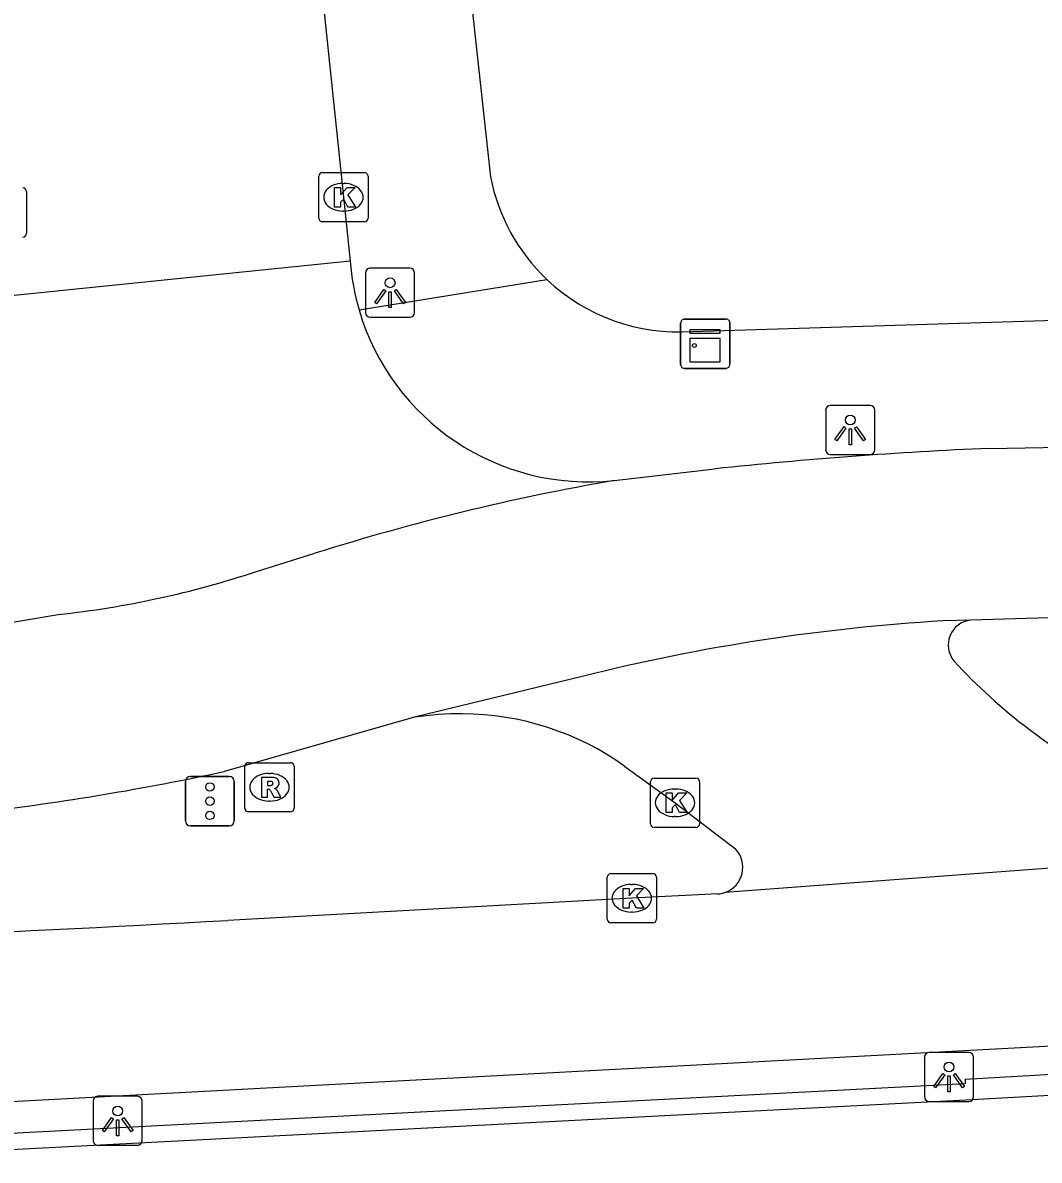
# Model space of a CAD drawing. Extents: x 160026 to 161302, y 384757 to 385701.
# Drawn here: x 161161.06 to 161181.72, y 384870.51 to 384893.62 of the extents above; entities that cross this region are included whole.
import ezdxf

# ---------------------------------------------------------------- set-up
doc = ezdxf.new("R2010")
doc.units = 0
for name, color, linetype in [('IMGEO_Fietspad_gesloten', 7, 'Continuous'), ('IMGEO_Kast', 7, 'Continuous'), ('IMGEO_Kolk', 7, 'Continuous'), ('IMGEO_Lichtpunt', 7, 'Continuous'), ('IMGEO_Muur', 7, 'Continuous'), ('IMGEO_Rijbaan_lokaal_open', 7, 'Continuous'), ('IMGEO_Rijbaan_regionaal_gesloten', 7, 'Continuous'), ('IMGEO_Rioolput', 7, 'Continuous'), ('IMGEO_Verkeersregelinstallatiepaal', 7, 'Continuous'), ('IMGEO_Voetpad_open', 7, 'Continuous')]:
    doc.layers.add(name, color=color, linetype=linetype)

msp = doc.modelspace()

# ---------------------------------------------------------------- linework, layer by layer
at = {"layer": 'IMGEO_Fietspad_gesloten'}
for points in [[(161180.708, 384884.972), (161182.909, 384885.007), (161198.741, 384885.558)], [(161173.086, 384884.319), (161175.129, 384884.556)], [(161199.802, 384882.179), (161182.845, 384881.553), (161180.324, 384881.484)], [(161169.025, 384879.51), (161165.156, 384878.406)]]:
    msp.add_lwpolyline(points, dxfattribs=at)
for centre, radius, start, end in [((161184.696, 384793.869), 91.19, 92.50657, 96.0222), ((161153.637, 384932.369), 55.179, 276.8567, 282.0491)]:
    msp.add_arc(centre, radius, start, end, dxfattribs=at)
at = {"layer": 'IMGEO_Kast'}
for p, q in [((161174.434, 384886.672), (161174.434, 384887.513)), ((161174.434, 384887.513), (161174.434, 384886.672)), ((161174.509, 384887.597), (161175.35, 384887.597)), ((161175.35, 384887.597), (161174.509, 384887.597)), ((161175.434, 384887.522), (161175.434, 384886.681)), ((161175.434, 384886.681), (161175.434, 384887.522)), ((161175.359, 384886.597), (161174.518, 384886.597)), ((161174.518, 384886.597), (161175.359, 384886.597))]:
    msp.add_line(p, q, dxfattribs=at)
for points in [[(161174.629, 384887.387), (161175.229, 384887.387), (161175.229, 384887.302), (161174.629, 384887.302), (161174.629, 384887.387)], [(161174.629, 384887.212), (161175.229, 384887.212), (161175.229, 384886.723), (161174.629, 384886.723), (161174.629, 384887.212)]]:
    msp.add_lwpolyline(points, dxfattribs=at)
msp.add_circle((161174.713, 384887.061), 0.0377, dxfattribs=at)
for centre, start, end in [((161174.512, 384887.519), 92.4484, 184.2845), ((161174.512, 384887.519), 92.4484, 184.2845), ((161175.356, 384887.519), 2.4484, 94.2845), ((161175.356, 384887.519), 2.4484, 94.2845), ((161174.512, 384886.675), 182.4484, 274.2845), ((161174.512, 384886.675), 182.4484, 274.2845), ((161175.356, 384886.675), 272.4484, 4.2845), ((161175.356, 384886.675), 272.4484, 4.2845)]:
    msp.add_arc(centre, 0.0779, start, end, dxfattribs=at)
at = {"layer": 'IMGEO_Kolk'}
for p, q in [((161167.08, 384889.646), (161167.08, 384890.498)), ((161167.155, 384890.572), (161168.007, 384890.572)), ((161168.081, 384890.498), (161168.081, 384889.646)), ((161167.568, 384890.352), (161167.593, 384890.352)), ((161161.136, 384890.188), (161161.136, 384889.336)), ((161167.591, 384889.792), (161167.566, 384889.792)), ((161168.007, 384889.572), (161167.155, 384889.572)), ((161173.819, 384877.346), (161173.819, 384878.198)), ((161173.894, 384878.272), (161174.746, 384878.272)), ((161174.82, 384878.198), (161174.82, 384877.346)), ((161174.307, 384878.052), (161174.332, 384878.052)), ((161174.746, 384877.272), (161173.894, 384877.272)), ((161174.33, 384877.492), (161174.305, 384877.492)), ((161172.942, 384875.407), (161172.942, 384876.259)), ((161173.017, 384876.333), (161173.869, 384876.333)), ((161173.43, 384876.113), (161173.455, 384876.113)), ((161173.943, 384876.259), (161173.943, 384875.407)), ((161173.453, 384875.553), (161173.428, 384875.553)), ((161173.869, 384875.333), (161173.017, 384875.333))]:
    msp.add_line(p, q, dxfattribs=at)
for points in [[(161167.08, 384889.646), (161167.08, 384890.498)], [(161167.155, 384890.572), (161168.007, 384890.572)], [(161168.081, 384890.498), (161168.081, 384889.646)], [(161167.401, 384890.272), (161167.524, 384890.272), (161167.524, 384890.121), (161167.654, 384890.272), (161167.818, 384890.272), (161167.672, 384890.121), (161167.825, 384889.872), (161167.673, 384889.872), (161167.588, 384890.036), (161167.524, 384889.969), (161167.524, 384889.872), (161167.401, 384889.872), (161167.401, 384890.272)], [(161161.136, 384890.188), (161161.136, 384889.336)], [(161168.007, 384889.572), (161167.155, 384889.572)], [(161173.819, 384877.346), (161173.819, 384878.198)], [(161173.894, 384878.272), (161174.746, 384878.272)], [(161174.82, 384878.198), (161174.82, 384877.346)], [(161174.14, 384877.972), (161174.263, 384877.972), (161174.263, 384877.821), (161174.393, 384877.972), (161174.557, 384877.972), (161174.411, 384877.821), (161174.564, 384877.572), (161174.412, 384877.572), (161174.327, 384877.736), (161174.263, 384877.669), (161174.263, 384877.572), (161174.14, 384877.572), (161174.14, 384877.972)], [(161174.746, 384877.272), (161173.894, 384877.272)], [(161172.942, 384875.407), (161172.942, 384876.259)], [(161173.017, 384876.333), (161173.869, 384876.333)], [(161173.943, 384876.259), (161173.943, 384875.407)], [(161173.263, 384876.033), (161173.386, 384876.033), (161173.386, 384875.882), (161173.516, 384876.033), (161173.68, 384876.033), (161173.534, 384875.882), (161173.687, 384875.633), (161173.535, 384875.633), (161173.45, 384875.797), (161173.386, 384875.73), (161173.386, 384875.633), (161173.263, 384875.633), (161173.263, 384876.033)], [(161173.869, 384875.333), (161173.017, 384875.333)]]:
    msp.add_lwpolyline(points, dxfattribs=at)
for centre, start, end in [((161167.157, 384890.496), 91.552, 178.448), ((161167.157, 384890.496), 91.552, 178.448), ((161168.005, 384890.496), 1.552, 88.448), ((161168.005, 384890.496), 1.552, 88.448), ((161161.06, 384890.186), 1.552, 88.448), ((161161.06, 384890.186), 1.552, 88.448), ((161167.157, 384889.648), 181.552, 268.448), ((161167.157, 384889.648), 181.552, 268.448), ((161168.005, 384889.648), 271.552, 358.448), ((161168.005, 384889.648), 271.552, 358.448), ((161161.06, 384889.338), 271.552, 358.448), ((161161.06, 384889.338), 271.552, 358.448), ((161173.896, 384878.196), 91.552, 178.448), ((161173.896, 384878.196), 91.552, 178.448), ((161174.744, 384878.196), 1.552, 88.448), ((161174.744, 384878.196), 1.552, 88.448), ((161173.896, 384877.348), 181.552, 268.448), ((161173.896, 384877.348), 181.552, 268.448), ((161174.744, 384877.348), 271.552, 358.448), ((161174.744, 384877.348), 271.552, 358.448), ((161173.019, 384876.257), 91.552, 178.448), ((161173.019, 384876.257), 91.552, 178.448), ((161173.867, 384876.257), 1.552, 88.448), ((161173.867, 384876.257), 1.552, 88.448), ((161173.019, 384875.409), 181.552, 268.448), ((161173.019, 384875.409), 181.552, 268.448), ((161173.867, 384875.409), 271.552, 358.448), ((161173.867, 384875.409), 271.552, 358.448)]:
    msp.add_arc(centre, 0.0765, start, end, dxfattribs=at)
for centre, major_axis, ratio, start_param, end_param in [((161167.567, 384890.072), (-0.387, 0.002), 0.722429, 4.712389, 7.853982), ((161167.592, 384890.072), (-0.39, 0.002), 0.717154, 1.570796, 4.712389), ((161174.306, 384877.772), (-0.387, 0.002), 0.722429, 4.712389, 7.853982), ((161174.331, 384877.772), (-0.39, 0.002), 0.717154, 1.570796, 4.712389), ((161173.429, 384875.833), (-0.387, 0.002), 0.722429, 4.712389, 7.853982), ((161173.454, 384875.833), (-0.39, 0.002), 0.717154, 1.570796, 4.712389)]:
    msp.add_ellipse(centre, major_axis=major_axis, ratio=ratio, start_param=start_param, end_param=end_param, dxfattribs=at)
at = {"layer": 'IMGEO_Lichtpunt'}
for p, q in [((161168.932, 384888.631), (161168.124, 384888.631)), ((161168.932, 384888.631), (161168.124, 384888.631)), ((161168.03, 384888.536), (161168.03, 384887.729)), ((161168.03, 384888.536), (161168.03, 384887.729)), ((161169.026, 384887.729), (161169.026, 384888.536)), ((161169.026, 384887.729), (161169.026, 384888.536)), ((161168.124, 384887.635), (161168.932, 384887.635)), ((161168.124, 384887.635), (161168.932, 384887.635)), ((161178.284, 384885.844), (161177.476, 384885.844)), ((161178.284, 384885.844), (161177.476, 384885.844)), ((161177.382, 384885.749), (161177.382, 384884.942)), ((161177.382, 384885.749), (161177.382, 384884.942)), ((161178.378, 384884.942), (161178.378, 384885.749)), ((161178.378, 384884.942), (161178.378, 384885.749)), ((161177.476, 384884.848), (161178.284, 384884.848)), ((161177.476, 384884.848), (161178.284, 384884.848)), ((161180.293, 384872.703), (161179.485, 384872.703)), ((161180.293, 384872.703), (161179.485, 384872.703)), ((161179.391, 384872.608), (161179.391, 384871.801)), ((161179.391, 384872.608), (161179.391, 384871.801)), ((161180.387, 384871.801), (161180.387, 384872.608)), ((161180.387, 384871.801), (161180.387, 384872.608)), ((161163.395, 384871.81), (161162.587, 384871.81)), ((161163.395, 384871.81), (161162.587, 384871.81)), ((161162.493, 384871.715), (161162.493, 384870.908)), ((161162.493, 384871.715), (161162.493, 384870.908)), ((161163.489, 384870.908), (161163.489, 384871.715)), ((161163.489, 384870.908), (161163.489, 384871.715)), ((161179.485, 384871.707), (161180.293, 384871.707)), ((161179.485, 384871.707), (161180.293, 384871.707)), ((161162.587, 384870.814), (161163.395, 384870.814)), ((161162.587, 384870.814), (161163.395, 384870.814))]:
    msp.add_line(p, q, dxfattribs=at)
for points in [[(161168.404, 384888.2), (161168.443, 384888.172), (161168.255, 384887.91), (161168.217, 384887.937), (161168.404, 384888.2)], [(161168.506, 384888.152), (161168.553, 384888.152), (161168.553, 384887.83), (161168.506, 384887.83), (161168.506, 384888.152)], [(161168.616, 384888.172), (161168.654, 384888.199), (161168.841, 384887.937), (161168.802, 384887.909), (161168.616, 384888.172)], [(161177.756, 384885.413), (161177.795, 384885.385), (161177.607, 384885.123), (161177.569, 384885.15), (161177.756, 384885.413)], [(161177.858, 384885.365), (161177.905, 384885.365), (161177.905, 384885.043), (161177.858, 384885.043), (161177.858, 384885.365)], [(161177.968, 384885.385), (161178.006, 384885.412), (161178.193, 384885.15), (161178.154, 384885.122), (161177.968, 384885.385)], [(161179.765, 384872.272), (161179.804, 384872.244), (161179.616, 384871.982), (161179.578, 384872.009), (161179.765, 384872.272)], [(161179.867, 384872.224), (161179.914, 384872.224), (161179.914, 384871.902), (161179.867, 384871.902), (161179.867, 384872.224)], [(161179.977, 384872.244), (161180.015, 384872.271), (161180.202, 384872.009), (161180.163, 384871.981), (161179.977, 384872.244)], [(161162.867, 384871.379), (161162.906, 384871.351), (161162.718, 384871.089), (161162.68, 384871.116), (161162.867, 384871.379)], [(161162.969, 384871.331), (161163.016, 384871.331), (161163.016, 384871.009), (161162.969, 384871.009), (161162.969, 384871.331)], [(161163.079, 384871.351), (161163.117, 384871.378), (161163.304, 384871.116), (161163.265, 384871.088), (161163.079, 384871.351)]]:
    msp.add_lwpolyline(points, dxfattribs=at)
for centre in [(161168.529, 384888.334), (161177.881, 384885.547), (161179.89, 384872.406), (161162.992, 384871.513)]:
    msp.add_circle(centre, 0.0994, dxfattribs=at)
for centre, start, end in [((161168.124, 384888.536), 90, 180), ((161168.124, 384888.536), 90, 180), ((161168.932, 384888.536), 0, 90), ((161168.932, 384888.536), 0, 90), ((161168.124, 384887.729), 180, 270), ((161168.124, 384887.729), 180, 270), ((161168.932, 384887.729), 270, 0), ((161168.932, 384887.729), 270, 360), ((161177.476, 384885.749), 90, 180), ((161177.476, 384885.749), 90, 180), ((161178.284, 384885.749), 0, 90), ((161178.284, 384885.749), 0, 90), ((161177.476, 384884.942), 180, 270), ((161177.476, 384884.942), 180, 270), ((161178.284, 384884.942), 270, 0), ((161178.284, 384884.942), 270, 360), ((161179.485, 384872.608), 90, 180), ((161179.485, 384872.608), 90, 180), ((161180.293, 384872.608), 0, 90), ((161180.293, 384872.608), 0, 90), ((161162.587, 384871.715), 90, 180), ((161162.587, 384871.715), 90, 180), ((161163.395, 384871.715), 0, 90), ((161163.395, 384871.715), 0, 90), ((161179.485, 384871.801), 180, 270), ((161179.485, 384871.801), 180, 270), ((161180.293, 384871.801), 270, 0), ((161180.293, 384871.801), 270, 360), ((161162.587, 384870.908), 180, 270), ((161162.587, 384870.908), 180, 270), ((161163.395, 384870.908), 270, 0), ((161163.395, 384870.908), 270, 360)]:
    msp.add_arc(centre, 0.0946, start, end, dxfattribs=at)
at = {"layer": 'IMGEO_Muur'}
for points in [[(161254.018, 384875.783), (161229.371, 384874.422), (161204.396, 384873.069), (161180.234, 384871.73), (161160.552, 384870.706), (161156.825, 384870.511)], [(161203.339, 384873.484), (161180.214, 384872.151), (161180.219, 384872.063), (161160.549, 384871.04), (161156.803, 384870.864)]]:
    msp.add_lwpolyline(points, dxfattribs=at)
at = {"layer": 'IMGEO_Rijbaan_lokaal_open'}
for points in [[(161167.189, 384893.825), (161167.581, 384890.072), (161167.717, 384888.774)], [(161167.717, 384888.774), (161160.758, 384888.065)], [(161165.812, 384882.472), (161167, 384882.84)], [(161156.059, 384880.636), (161161.784, 384881.597)], [(161180.324, 384881.484), (161179.763, 384881.468)], [(161172.457, 384880.346), (161169.025, 384879.51)], [(161173.303, 384878.51), (161174.32, 384877.772), (161175.549, 384876.834)]]:
    msp.add_lwpolyline(points, dxfattribs=at)
for centre, radius, start, end in [((161172.513, 384889.137), 4.809, 184.3323, 196.3182), ((161172.561, 384889.15), 4.859, 196.3007, 276.202), ((161181.036, 384838.344), 46.657, 99.8106, 107.5075), ((161159.741, 384900.711), 19.223, 276.1012, 288.4107), ((161182.208, 384841.2), 40.342, 93.4745, 103.9872), ((161180.381, 384880.978), 0.509, 96.4694, 219.4045), ((161188.276, 384888.243), 11.237, 222.4775, 243.6495), ((161169.941, 384873.489), 6.09, 89.4715, 98.6494), ((161169.974, 384873.862), 5.717, 54.3914, 89.7712), ((161175.155, 384876.462), 0.542, 289.9637, 43.3743)]:
    msp.add_arc(centre, radius, start, end, dxfattribs=at)
at = {"layer": 'IMGEO_Rijbaan_regionaal_gesloten'}
for points in [[(161189.099, 384876.982), (161175.34, 384875.952)], [(161175.19, 384875.92), (161174.661, 384875.895), (161173.443, 384875.833), (161165.228, 384875.384)], [(161157.91, 384871.55), (161184.887, 384872.99)]]:
    msp.add_lwpolyline(points, dxfattribs=at)
for centre, radius, start, end in [((161175.145, 384876.498), 0.579, 274.4351, 289.65), ((161124.461, 385615.562), 741.3, 272.052979, 273.152511)]:
    msp.add_arc(centre, radius, start, end, dxfattribs=at)
at = {"layer": 'IMGEO_Rioolput'}
for p, q in [((161165.577, 384877.661), (161165.577, 384878.513)), ((161165.652, 384878.587), (161166.504, 384878.587)), ((161166.578, 384878.513), (161166.578, 384877.661)), ((161166.065, 384878.367), (161166.09, 384878.367)), ((161166.088, 384877.807), (161166.063, 384877.807)), ((161166.504, 384877.587), (161165.652, 384877.587))]:
    msp.add_line(p, q, dxfattribs=at)
for points in [[(161165.577, 384877.661), (161165.577, 384878.513)], [(161165.652, 384878.587), (161166.504, 384878.587)], [(161166.578, 384878.513), (161166.578, 384877.661)], [(161166.166, 384878.285), (161165.914, 384878.287), (161165.914, 384877.887)], [(161166.092, 384878.206), (161166.038, 384878.206), (161166.038, 384878.125)], [(161165.914, 384877.887), (161166.038, 384877.887), (161166.038, 384878.049), (161166.049, 384878.049)], [(161166.038, 384878.125), (161166.09, 384878.125)], [(161166.096, 384878.02), (161166.167, 384877.887), (161166.307, 384877.887), (161166.242, 384878.013)], [(161166.504, 384877.587), (161165.652, 384877.587)]]:
    msp.add_lwpolyline(points, dxfattribs=at)
for centre, radius, start, end in [((161165.654, 384878.511), 0.0765, 91.552, 178.448), ((161165.654, 384878.511), 0.0765, 91.552, 178.448), ((161166.502, 384878.511), 0.0765, 1.552, 88.448), ((161166.502, 384878.511), 0.0765, 1.552, 88.448), ((161166.098, 384878.11), 0.0964, 77.0061, 93.1865), ((161166.112, 384878.167), 0.0378, 276.6634, 79.6772), ((161166.165, 384878.175), 0.109, 350.3612, 89.416), ((161166.048, 384877.996), 0.0533, 26.0293, 88.6989), ((161166.074, 384878.314), 0.19, 274.7715, 282.9687), ((161166.163, 384878.175), 0.112, 277.5842, 350.9817), ((161166.147, 384877.96), 0.108, 29.5134, 73.7905), ((161165.654, 384877.663), 0.0765, 181.552, 268.448), ((161165.654, 384877.663), 0.0765, 181.552, 268.448), ((161166.502, 384877.663), 0.0765, 271.552, 358.448), ((161166.502, 384877.663), 0.0765, 271.552, 358.448)]:
    msp.add_arc(centre, radius, start, end, dxfattribs=at)
for centre, major_axis, ratio, start_param, end_param in [((161166.064, 384878.087), (-0.387, 0.002), 0.722429, 4.712389, 7.853982), ((161166.089, 384878.087), (-0.39, 0.002), 0.717154, 1.570796, 4.712389)]:
    msp.add_ellipse(centre, major_axis=major_axis, ratio=ratio, start_param=start_param, end_param=end_param, dxfattribs=at)
at = {"layer": 'IMGEO_Verkeersregelinstallatiepaal'}
for p, q in [((161164.371, 384877.405), (161164.371, 384878.205)), ((161164.371, 384878.205), (161164.371, 384877.405)), ((161164.471, 384878.305), (161165.261, 384878.305)), ((161165.261, 384878.305), (161164.471, 384878.305)), ((161165.361, 384878.205), (161165.361, 384877.405)), ((161165.361, 384877.405), (161165.361, 384878.205)), ((161165.261, 384877.305), (161164.471, 384877.305)), ((161164.471, 384877.305), (161165.261, 384877.305))]:
    msp.add_line(p, q, dxfattribs=at)
for centre in [(161164.866, 384878.095), (161164.866, 384877.805), (161164.866, 384877.515)]:
    msp.add_circle(centre, 0.085, dxfattribs=at)
for centre, start, end in [((161164.471, 384878.205), 90, 180), ((161164.471, 384878.205), 90, 180), ((161165.261, 384878.205), 0, 90), ((161165.261, 384878.205), 360, 90), ((161164.471, 384877.405), 180, 270), ((161164.471, 384877.405), 180, 270), ((161165.261, 384877.405), 270, 0), ((161165.261, 384877.405), 270, 0)]:
    msp.add_arc(centre, 0.1, start, end, dxfattribs=at)
at = {"layer": 'IMGEO_Voetpad_open'}
for points in [[(161167.201, 384923.926), (161170.066, 384895.072), (161170.57, 384890.487)], [(161167.897, 384887.786), (161171.713, 384888.404)], [(161174.669, 384887.346), (161181.836, 384887.569), (161187.824, 384887.731), (161198.647, 384888.09)]]:
    msp.add_lwpolyline(points, dxfattribs=at)
for centre, start, end in [((161174.395, 384891.231), 191.0036, 226.506), ((161174.393, 384891.233), 226.5486, 274.0651)]:
    msp.add_arc(centre, 3.897, start, end, dxfattribs=at)

doc.saveas('drawing.dxf')
